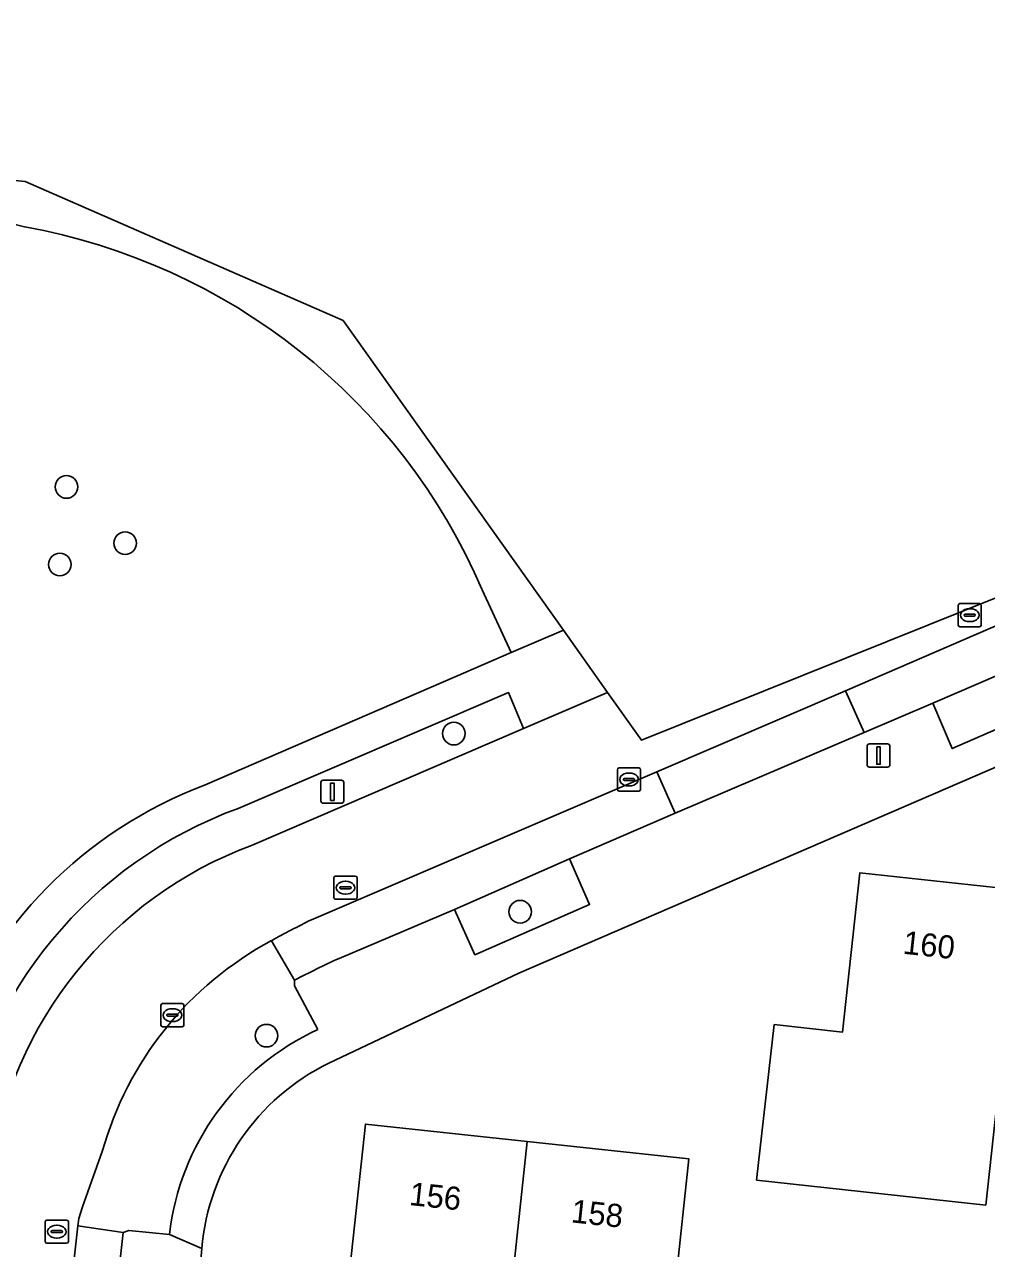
# Model space of a CAD drawing. Extents: x 162026 to 163502, y 387295 to 388169.
# Drawn here: x 162214.3 to 162255.9, y 388111.7 to 388164.6 of the extents above; entities that cross this region are included whole.
import ezdxf

# ---------------------------------------------------------------- set-up
doc = ezdxf.new("R2010")
doc.units = 0
for name, color, linetype in [('IMGEO_Boom', 7, 'Continuous'), ('IMGEO_Erf', 7, 'Continuous'), ('IMGEO_Groenvoorziening', 7, 'Continuous'), ('IMGEO_Kolk', 7, 'Continuous'), ('IMGEO_Lichtmast', 7, 'Continuous'), ('IMGEO_Pand', 7, 'Continuous'), ('IMGEO_Pand_nummerreeks', 7, 'Continuous'), ('IMGEO_Parkeervlak_open', 7, 'Continuous'), ('IMGEO_Rijbaan_lokaal_open', 7, 'Continuous'), ('IMGEO_Rioolput', 7, 'Continuous'), ('IMGEO_Voetpad_gesloten', 7, 'Continuous'), ('IMGEO_Voetpad_open', 7, 'Continuous')]:
    doc.layers.add(name, color=color, linetype=linetype)

msp = doc.modelspace()

# ---------------------------------------------------------------- linework, layer by layer
at = {"layer": 'IMGEO_Boom'}
for centre in [(162216.07, 388144.642), (162218.606, 388142.212), (162215.778, 388141.287), (162232.832, 388133.97), (162235.696, 388126.265), (162224.722, 388120.903)]:
    msp.add_circle(centre, 0.489, dxfattribs=at)
at = {"layer": 'IMGEO_Erf'}
for points in [[(162269.059, 388138.048), (162235.634, 388123.603), (162227.425, 388119.712)], [(162256.245, 388117.281), (162255.843, 388113.576), (162245.931, 388114.655), (162246.692, 388121.382), (162249.645, 388121.061), (162250.395, 388127.95), (162257.325, 388127.196)], [(162221.189, 388089.657), (162221.367, 388089.233), (162226.888, 388091.531), (162225.224, 388095.354), (162231.575, 388098.119), (162233.24, 388094.296), (162243.807, 388098.899), (162244.06, 388101.264), (162240.119, 388101.686), (162240.553, 388105.733), (162234.93, 388106.335), (162227.932, 388107.084), (162229.002, 388117.077), (162235.998, 388116.328), (162242.995, 388115.579), (162242.241, 388108.534), (162245.052, 388108.233), (162249.188, 388107.79), (162248.439, 388100.796), (162254.359, 388100.162), (162254.965, 388105.729), (162261.676, 388105.011)], [(162221.923, 388111.694), (162221.525, 388107.085), (162220.388, 388097.702)]]:
    msp.add_lwpolyline(points, dxfattribs=at)
msp.add_arc((162231.753, 388110.845), 9.867, 116.0187, 175.065, dxfattribs=at)
at = {"layer": 'IMGEO_Groenvoorziening'}
for points in [[(162214.26, 388155.89), (162213.678, 388156.032), (162213.422, 388153.709), (162212.634, 388146.559), (162212.386, 388144.306), (162212.061, 388141.35), (162211.735, 388138.394), (162211.409, 388135.438), (162211.084, 388132.482), (162210.836, 388130.236), (162210.381, 388126.103), (162209.777, 388120.621), (162210.881, 388120.46)], [(162232.914, 388136.436), (162235.313, 388137.472), (162234.057, 388140.196)], [(162222.042, 388131.743), (162232.914, 388136.436)], [(162235.845, 388134.189), (162235.19, 388135.742), (162223.5, 388130.736)], [(162224.081, 388129.133), (162235.845, 388134.189)], [(162225.936, 388123.306), (162224.942, 388125.012)], [(162226.94, 388121.172), (162225.928, 388123.053), (162225.936, 388123.306)], [(162217.62, 388115.89), (162216.766, 388113.504), (162216.607, 388112.998), (162216.555, 388112.672), (162218.523, 388112.391), (162218.773, 388112.469), (162220.525, 388112.299)]]:
    msp.add_lwpolyline(points, dxfattribs=at)
for points in [[(162258.347, 388137.354), (162253.546, 388135.289), (162254.396, 388133.319), (162259.161, 388135.4)], [(162237.831, 388128.548), (162232.855, 388126.366), (162233.738, 388124.4), (162238.701, 388126.581)]]:
    msp.add_lwpolyline(points, close=True, dxfattribs=at)
for centre, radius, start, end in [((162209.56, 388129.627), 26.68, 23.3362, 79.8528), ((162228.821, 388113.876), 19.11, 110.7773, 159.8456), ((162229.978, 388113.027), 18.857, 110.0928, 170.5749), ((162230.201, 388112.649), 17.583, 110.3672, 172.1516), ((162231.949, 388111.888), 14.878, 118.0986, 164.3952), ((162231.646, 388111.014), 11.195, 114.8584, 173.4093)]:
    msp.add_arc(centre, radius, start, end, dxfattribs=at)
at = {"layer": 'IMGEO_Kolk'}
for p, q in [((162239.908, 388131.558), (162239.908, 388132.41)), ((162239.983, 388132.484), (162240.835, 388132.484)), ((162240.909, 388132.41), (162240.909, 388131.558)), ((162240.167, 388131.978), (162240.167, 388131.99)), ((162240.605, 388131.941), (162240.207, 388131.941)), ((162240.21, 388132.027), (162240.608, 388132.027)), ((162240.396, 388132.264), (162240.421, 388132.264)), ((162240.651, 388131.99), (162240.651, 388131.978)), ((162240.835, 388131.484), (162239.983, 388131.484)), ((162240.419, 388131.704), (162240.394, 388131.704)), ((162220.151, 388121.363), (162220.151, 388122.215)), ((162220.226, 388122.289), (162221.078, 388122.289)), ((162220.41, 388121.783), (162220.41, 388121.795)), ((162220.453, 388121.832), (162220.851, 388121.832)), ((162220.639, 388122.069), (162220.664, 388122.069)), ((162220.894, 388121.795), (162220.894, 388121.783)), ((162221.152, 388122.215), (162221.152, 388121.363)), ((162221.078, 388121.289), (162220.226, 388121.289)), ((162220.848, 388121.746), (162220.45, 388121.746)), ((162220.662, 388121.509), (162220.637, 388121.509))]:
    msp.add_line(p, q, dxfattribs=at)
for points in [[(162239.908, 388131.558), (162239.908, 388132.41)], [(162239.983, 388132.484), (162240.835, 388132.484)], [(162240.909, 388132.41), (162240.909, 388131.558)], [(162240.835, 388131.484), (162239.983, 388131.484)], [(162220.151, 388121.363), (162220.151, 388122.215)], [(162220.226, 388122.289), (162221.078, 388122.289)], [(162221.152, 388122.215), (162221.152, 388121.363)], [(162221.078, 388121.289), (162220.226, 388121.289)]]:
    msp.add_lwpolyline(points, dxfattribs=at)
for centre, radius, start, end in [((162239.985, 388132.408), 0.0765, 91.552, 178.448), ((162239.985, 388132.408), 0.0765, 91.552, 178.448), ((162240.833, 388132.408), 0.0765, 1.552, 88.448), ((162240.833, 388132.408), 0.0765, 1.552, 88.448), ((162240.207, 388131.987), 0.0403, 85.8775, 175.7526), ((162240.204, 388131.977), 0.0366, 178.938, 274.7102), ((162240.608, 388131.984), 0.043, 264.8664, 352.4533), ((162240.612, 388131.989), 0.0386, 1.7309, 96.639), ((162239.985, 388131.56), 0.0765, 181.552, 268.448), ((162239.985, 388131.56), 0.0765, 181.552, 268.448), ((162240.833, 388131.56), 0.0765, 271.552, 358.448), ((162240.833, 388131.56), 0.0765, 271.552, 358.448), ((162220.228, 388122.213), 0.0765, 91.552, 178.448), ((162220.228, 388122.213), 0.0765, 91.552, 178.448), ((162220.45, 388121.792), 0.0403, 85.8775, 175.7526), ((162220.447, 388121.782), 0.0366, 178.938, 274.7102), ((162220.851, 388121.789), 0.043, 264.8664, 352.4533), ((162220.855, 388121.794), 0.0386, 1.7309, 96.639), ((162221.076, 388122.213), 0.0765, 1.552, 88.448), ((162221.076, 388122.213), 0.0765, 1.552, 88.448), ((162220.228, 388121.365), 0.0765, 181.552, 268.448), ((162220.228, 388121.365), 0.0765, 181.552, 268.448), ((162221.076, 388121.365), 0.0765, 271.552, 358.448), ((162221.076, 388121.365), 0.0765, 271.552, 358.448)]:
    msp.add_arc(centre, radius, start, end, dxfattribs=at)
for centre, major_axis, ratio, start_param, end_param in [((162240.395, 388131.984), (-0.387, 0.002), 0.722429, 4.712389, 7.853982), ((162240.42, 388131.984), (-0.39, 0.002), 0.717154, 1.570796, 4.712389), ((162220.638, 388121.789), (-0.387, 0.002), 0.722429, 4.712389, 7.853982), ((162220.663, 388121.789), (-0.39, 0.002), 0.717154, 1.570796, 4.712389)]:
    msp.add_ellipse(centre, major_axis=major_axis, ratio=ratio, start_param=start_param, end_param=end_param, dxfattribs=at)
at = {"layer": 'IMGEO_Lichtmast'}
for p, q in [((162250.706, 388132.622), (162250.706, 388133.422)), ((162250.706, 388133.422), (162250.706, 388132.622)), ((162250.806, 388133.522), (162251.596, 388133.522)), ((162251.596, 388133.522), (162250.806, 388133.522)), ((162251.696, 388133.422), (162251.696, 388132.622)), ((162251.696, 388132.622), (162251.696, 388133.422)), ((162251.596, 388132.522), (162250.806, 388132.522)), ((162250.806, 388132.522), (162251.596, 388132.522)), ((162227.075, 388131.055), (162227.075, 388131.855)), ((162227.075, 388131.855), (162227.075, 388131.055)), ((162227.175, 388131.955), (162227.965, 388131.955)), ((162227.965, 388131.955), (162227.175, 388131.955)), ((162228.065, 388131.855), (162228.065, 388131.055)), ((162228.065, 388131.055), (162228.065, 388131.855)), ((162227.965, 388130.955), (162227.175, 388130.955)), ((162227.175, 388130.955), (162227.965, 388130.955))]:
    msp.add_line(p, q, dxfattribs=at)
for points in [[(162251.126, 388133.397), (162251.276, 388133.397), (162251.276, 388132.647), (162251.126, 388132.647), (162251.126, 388133.397)], [(162227.495, 388131.83), (162227.645, 388131.83), (162227.645, 388131.08), (162227.495, 388131.08), (162227.495, 388131.83)]]:
    msp.add_lwpolyline(points, dxfattribs=at)
for centre, start, end in [((162250.806, 388133.422), 90, 180), ((162250.806, 388133.422), 90, 180), ((162251.596, 388133.422), 0, 90), ((162251.596, 388133.422), 360, 90), ((162250.806, 388132.622), 180, 270), ((162250.806, 388132.622), 180, 270), ((162251.596, 388132.622), 270, 0), ((162251.596, 388132.622), 270, 0), ((162227.175, 388131.855), 90, 180), ((162227.175, 388131.855), 90, 180), ((162227.965, 388131.855), 0, 90), ((162227.965, 388131.855), 360, 90), ((162227.175, 388131.055), 180, 270), ((162227.175, 388131.055), 180, 270), ((162227.965, 388131.055), 270, 0), ((162227.965, 388131.055), 270, 0)]:
    msp.add_arc(centre, 0.1, start, end, dxfattribs=at)
at = {"layer": 'IMGEO_Pand'}
for points in [[(162249.645, 388121.061), (162246.692, 388121.382), (162245.931, 388114.655), (162255.843, 388113.576), (162256.245, 388117.281), (162257.325, 388127.196), (162250.395, 388127.95)], [(162235.998, 388116.328), (162229.002, 388117.077), (162227.932, 388107.084), (162234.93, 388106.335)], [(162244.305, 388101.238), (162245.052, 388108.233), (162242.241, 388108.534), (162242.995, 388115.579), (162235.998, 388116.328), (162234.93, 388106.335), (162240.553, 388105.733), (162240.119, 388101.686), (162244.06, 388101.264)]]:
    msp.add_lwpolyline(points, close=True, dxfattribs=at)
at = {"layer": 'IMGEO_Parkeervlak_open'}
msp.add_lwpolyline([(162264.989, 388142.4), (162249.769, 388135.816), (162250.583, 388134.015), (162253.546, 388135.289), (162258.347, 388137.354), (162265.796, 388140.557)], close=True, dxfattribs=at)
for points in [[(162242.399, 388130.524), (162241.608, 388132.322), (162226.671, 388125.919)], [(162227.871, 388124.248), (162232.855, 388126.366), (162237.831, 388128.548), (162242.399, 388130.524)], [(162224.942, 388125.012), (162225.936, 388123.306)], [(162214.559, 388094.823), (162216.56, 388094.589), (162216.6, 388095.31), (162216.838, 388097.221), (162218.523, 388112.391)], [(162218.523, 388112.391), (162216.555, 388112.672), (162215.862, 388106.473), (162214.72, 388096.277)]]:
    msp.add_lwpolyline(points, dxfattribs=at)
for centre, radius, start, end in [((162243.309, 388092.1), 37.69, 116.1964, 119.1648), ((162249.048, 388078.289), 50.603, 114.7394, 117.1763)]:
    msp.add_arc(centre, radius, start, end, dxfattribs=at)
at = {"layer": 'IMGEO_Rijbaan_lokaal_open'}
for points in [[(162305.323, 388142.825), (162272.763, 388146.462), (162240.948, 388133.69), (162239.484, 388135.749), (162235.845, 388134.189), (162224.081, 388129.133)], [(162226.671, 388125.919), (162241.608, 388132.322), (162249.769, 388135.816), (162264.989, 388142.4), (162270.214, 388144.705)], [(162214.72, 388096.277), (162215.862, 388106.473), (162216.555, 388112.672), (162216.607, 388112.998), (162216.766, 388113.504), (162217.62, 388115.89)]]:
    msp.add_lwpolyline(points, dxfattribs=at)
msp.add_lwpolyline([(162250.583, 388134.015), (162249.769, 388135.816), (162241.608, 388132.322), (162242.399, 388130.524)], close=True, dxfattribs=at)
for centre, radius, start, end in [((162230.201, 388112.649), 17.583, 110.3672, 172.1516), ((162243.309, 388092.1), 37.69, 116.1964, 119.1648), ((162231.949, 388111.888), 14.878, 118.0986, 164.3952)]:
    msp.add_arc(centre, radius, start, end, dxfattribs=at)
at = {"layer": 'IMGEO_Rioolput'}
for p, q in [((162254.65, 388138.667), (162254.65, 388139.519)), ((162254.725, 388139.593), (162255.577, 388139.593)), ((162255.138, 388139.373), (162255.163, 388139.373)), ((162255.651, 388139.519), (162255.651, 388138.667)), ((162254.909, 388139.087), (162254.909, 388139.099)), ((162255.347, 388139.05), (162254.949, 388139.05)), ((162254.952, 388139.136), (162255.35, 388139.136)), ((162255.161, 388138.813), (162255.136, 388138.813)), ((162255.393, 388139.099), (162255.393, 388139.087)), ((162255.577, 388138.593), (162254.725, 388138.593)), ((162227.639, 388126.877), (162227.639, 388127.729)), ((162227.714, 388127.803), (162228.566, 388127.803)), ((162228.64, 388127.729), (162228.64, 388126.877)), ((162227.898, 388127.297), (162227.898, 388127.309)), ((162228.336, 388127.26), (162227.938, 388127.26)), ((162227.941, 388127.346), (162228.339, 388127.346)), ((162228.127, 388127.583), (162228.152, 388127.583)), ((162228.382, 388127.309), (162228.382, 388127.297)), ((162228.566, 388126.803), (162227.714, 388126.803)), ((162228.15, 388127.023), (162228.125, 388127.023)), ((162215.15, 388111.998), (162215.15, 388112.85)), ((162215.225, 388112.924), (162216.077, 388112.924)), ((162216.151, 388112.85), (162216.151, 388111.998)), ((162215.409, 388112.418), (162215.409, 388112.43)), ((162215.847, 388112.381), (162215.449, 388112.381)), ((162215.452, 388112.467), (162215.85, 388112.467)), ((162215.638, 388112.704), (162215.663, 388112.704)), ((162215.893, 388112.43), (162215.893, 388112.418)), ((162216.077, 388111.924), (162215.225, 388111.924)), ((162215.661, 388112.144), (162215.636, 388112.144))]:
    msp.add_line(p, q, dxfattribs=at)
for points in [[(162254.65, 388138.667), (162254.65, 388139.519)], [(162254.725, 388139.593), (162255.577, 388139.593)], [(162255.651, 388139.519), (162255.651, 388138.667)], [(162255.577, 388138.593), (162254.725, 388138.593)], [(162227.639, 388126.877), (162227.639, 388127.729)], [(162227.714, 388127.803), (162228.566, 388127.803)], [(162228.64, 388127.729), (162228.64, 388126.877)], [(162228.566, 388126.803), (162227.714, 388126.803)], [(162215.15, 388111.998), (162215.15, 388112.85)], [(162215.225, 388112.924), (162216.077, 388112.924)], [(162216.151, 388112.85), (162216.151, 388111.998)], [(162216.077, 388111.924), (162215.225, 388111.924)]]:
    msp.add_lwpolyline(points, dxfattribs=at)
for centre, radius, start, end in [((162254.727, 388139.517), 0.0765, 91.552, 178.448), ((162254.727, 388139.517), 0.0765, 91.552, 178.448), ((162255.575, 388139.517), 0.0765, 1.552, 88.448), ((162255.575, 388139.517), 0.0765, 1.552, 88.448), ((162254.949, 388139.096), 0.0403, 85.8775, 175.7526), ((162254.946, 388139.086), 0.0366, 178.938, 274.7102), ((162255.35, 388139.093), 0.043, 264.8664, 352.4533), ((162255.354, 388139.098), 0.0386, 1.7309, 96.639), ((162254.727, 388138.669), 0.0765, 181.552, 268.448), ((162254.727, 388138.669), 0.0765, 181.552, 268.448), ((162255.575, 388138.669), 0.0765, 271.552, 358.448), ((162255.575, 388138.669), 0.0765, 271.552, 358.448), ((162227.716, 388127.727), 0.0765, 91.552, 178.448), ((162227.716, 388127.727), 0.0765, 91.552, 178.448), ((162228.564, 388127.727), 0.0765, 1.552, 88.448), ((162228.564, 388127.727), 0.0765, 1.552, 88.448), ((162227.938, 388127.306), 0.0403, 85.8775, 175.7526), ((162227.935, 388127.296), 0.0366, 178.938, 274.7102), ((162228.339, 388127.303), 0.043, 264.8664, 352.4533), ((162228.343, 388127.308), 0.0386, 1.7309, 96.639), ((162227.716, 388126.879), 0.0765, 181.552, 268.448), ((162227.716, 388126.879), 0.0765, 181.552, 268.448), ((162228.564, 388126.879), 0.0765, 271.552, 358.448), ((162228.564, 388126.879), 0.0765, 271.552, 358.448), ((162215.227, 388112.848), 0.0765, 91.552, 178.448), ((162215.227, 388112.848), 0.0765, 91.552, 178.448), ((162216.075, 388112.848), 0.0765, 1.552, 88.448), ((162216.075, 388112.848), 0.0765, 1.552, 88.448), ((162215.449, 388112.427), 0.0403, 85.8775, 175.7526), ((162215.446, 388112.417), 0.0366, 178.938, 274.7102), ((162215.85, 388112.424), 0.043, 264.8664, 352.4533), ((162215.854, 388112.429), 0.0386, 1.7309, 96.639), ((162215.227, 388112), 0.0765, 181.552, 268.448), ((162215.227, 388112), 0.0765, 181.552, 268.448), ((162216.075, 388112), 0.0765, 271.552, 358.448), ((162216.075, 388112), 0.0765, 271.552, 358.448)]:
    msp.add_arc(centre, radius, start, end, dxfattribs=at)
for centre, major_axis, ratio, start_param, end_param in [((162255.137, 388139.093), (-0.387, 0.002), 0.722429, 4.712389, 7.853982), ((162255.162, 388139.093), (-0.39, 0.002), 0.717154, 1.570796, 4.712389), ((162228.126, 388127.303), (-0.387, 0.002), 0.722429, 4.712389, 7.853982), ((162228.151, 388127.303), (-0.39, 0.002), 0.717154, 1.570796, 4.712389), ((162215.637, 388112.424), (-0.387, 0.002), 0.722429, 4.712389, 7.853982), ((162215.662, 388112.424), (-0.39, 0.002), 0.717154, 1.570796, 4.712389)]:
    msp.add_ellipse(centre, major_axis=major_axis, ratio=ratio, start_param=start_param, end_param=end_param, dxfattribs=at)
at = {"layer": 'IMGEO_Voetpad_gesloten'}
for points in [[(162237.567, 388138.444), (162228.038, 388151.844), (162214.288, 388157.855), (162145.79, 388164.648), (162145.348, 388160.554), (162145.131, 388158.602), (162145.439, 388160.548)], [(162148.659, 388163.065), (162156.097, 388162.257), (162159.131, 388161.927), (162191.029, 388158.462), (162191.076, 388158.918), (162193.862, 388158.619), (162196.629, 388158.322), (162199.396, 388158.024), (162202.162, 388157.727), (162205.07, 388157.415), (162209.644, 388156.924), (162213.728, 388156.485), (162213.678, 388156.032), (162214.26, 388155.89)], [(162234.057, 388140.196), (162235.313, 388137.472), (162237.567, 388138.444)]]:
    msp.add_lwpolyline(points, dxfattribs=at)
msp.add_arc((162209.56, 388129.627), 26.68, 23.3362, 79.8528, dxfattribs=at)
at = {"layer": 'IMGEO_Voetpad_open'}
for points in [[(162270.688, 388142.475), (162265.796, 388140.557), (162258.347, 388137.354), (162259.161, 388135.4), (162254.396, 388133.319), (162253.546, 388135.289), (162250.583, 388134.015), (162242.399, 388130.524), (162237.831, 388128.548), (162238.701, 388126.581), (162233.738, 388124.4), (162232.855, 388126.366), (162227.871, 388124.248)], [(162239.484, 388135.749), (162237.567, 388138.444), (162235.313, 388137.472), (162232.914, 388136.436), (162222.042, 388131.743)], [(162227.425, 388119.712), (162235.634, 388123.603), (162269.059, 388138.048)], [(162223.5, 388130.736), (162235.19, 388135.742), (162235.845, 388134.189), (162239.484, 388135.749)], [(162225.936, 388123.306), (162225.928, 388123.053), (162226.94, 388121.172)], [(162220.388, 388097.702), (162221.525, 388107.085), (162221.923, 388111.694), (162220.525, 388112.299), (162218.773, 388112.469), (162218.523, 388112.391), (162216.838, 388097.221), (162218.662, 388096.976)], [(162220.525, 388112.299), (162221.923, 388111.694)]]:
    msp.add_lwpolyline(points, dxfattribs=at)
for centre, radius, start, end in [((162228.821, 388113.876), 19.11, 110.7773, 159.8456), ((162229.978, 388113.027), 18.857, 110.0928, 170.5749), ((162249.048, 388078.289), 50.603, 114.7394, 117.1763), ((162231.646, 388111.014), 11.195, 114.8584, 173.4093), ((162231.753, 388110.845), 9.867, 116.0187, 175.065)]:
    msp.add_arc(centre, radius, start, end, dxfattribs=at)

# ---------------------------------------------------------------- texts
at = {"layer": 'IMGEO_Pand_nummerreeks'}
for s, rotation, p in [('160', 353.7901, (162252.229, 388124.451)), ('156', 353.8896, (162230.872, 388113.578)), ('158', 353.8896, (162237.872, 388112.829))]:
    msp.add_text(s, height=1, rotation=rotation, dxfattribs=at).set_placement(p)

doc.saveas('drawing.dxf')
